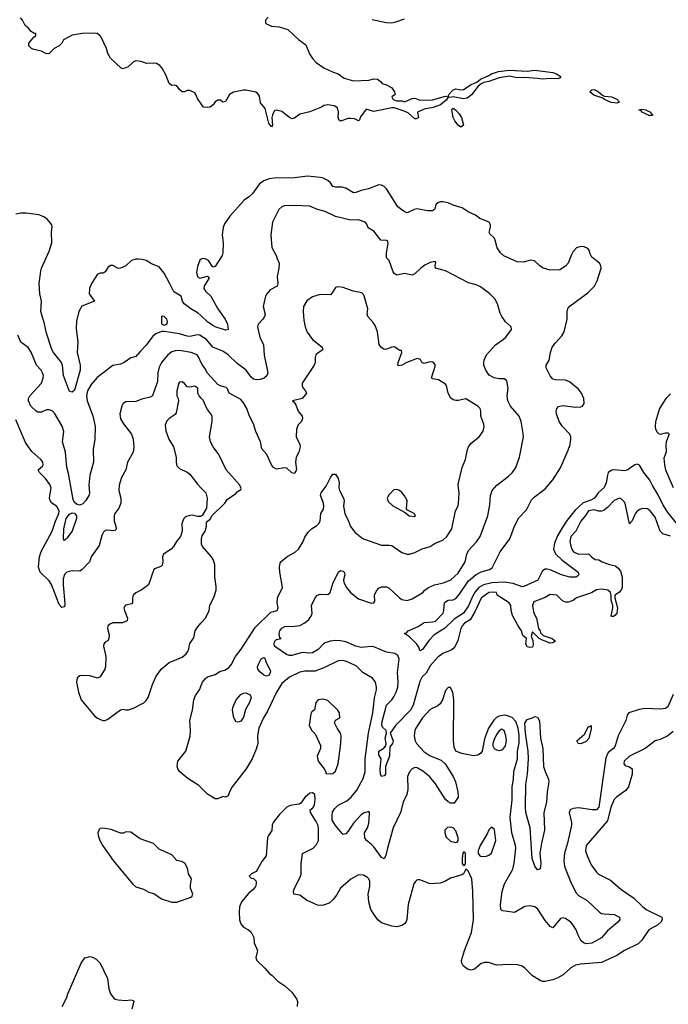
# Model space of a CAD drawing. Header units: inches. Extents: x 1384664 to 1536621, y 460766 to 646467.
# Tile 387 of 488: x 1438581 to 1443653, y 598948 to 606654. Entities that reach past the tile are written whole.
import ezdxf

# ---------------------------------------------------------------- set-up
doc = ezdxf.new("R2010")
doc.units = ezdxf.units.IN
doc.header["$MEASUREMENT"] = 0
for name, color, linetype in [('B4539', 7, 'Continuous'), ('B4549', 7, 'Continuous'), ('B4630', 7, 'Continuous'), ('B4640', 7, 'Continuous')]:
    doc.layers.add(name, color=color, linetype=linetype)

msp = doc.modelspace()

# ---------------------------------------------------------------- linework, layer by layer
at = {"layer": 'B4539', "color": 5}
for points, elevation in [([(1439372.2, 600000), (1439462.8, 599890), (1439490, 599868), (1439548.2, 599848.2), (1439590, 599826), (1439630, 599816), (1439690, 599772.7), (1439770, 599746), (1439810, 599747.3), (1439926, 599790), (1439935.3, 599810), (1439917.2, 599857.2), (1439916.5, 599883.5), (1439924, 599930), (1439901.2, 599970), (1439894.2, 600000)], 780), ([(1438912.7, 598930), (1438950, 599002), (1438958, 599030), (1439061.2, 599270), (1439089.4, 599310.6), (1439130, 599321), (1439150, 599316), (1439179.8, 599299.8), (1439211, 599270), (1439266, 599150), (1439278.8, 599070), (1439291, 599030), (1439316.8, 598996.8), (1439328, 598988), (1439350, 598982), (1439410, 598976.4), (1439450, 598983.8), (1439470, 598978), (1439472, 598970), (1439458.2, 598910)], 760)]:
    msp.add_lwpolyline(points, dxfattribs=dict(at, elevation=elevation))
at = {"layer": 'B4549', "color": 5}
for points, elevation in [([(1440436.9, 600000), (1440430, 599988), (1440394, 599970), (1440374, 599950), (1440390, 599934), (1440410, 599932), (1440430.9, 599910.9), (1440431, 599890), (1440424.7, 599870), (1440410, 599848), (1440370, 599815.3), (1440314.8, 599750), (1440298.8, 599710), (1440296, 599670), (1440300.7, 599610), (1440310, 599578), (1440330, 599551), (1440370, 599531.3), (1440390, 599511.3), (1440410.6, 599470.6), (1440414.8, 599430), (1440440.7, 599370), (1440427.3, 599312.7), (1440436.3, 599290), (1440497.3, 599230), (1440530.5, 599190.5), (1440554.4, 599174.4), (1440598.8, 599130), (1440652.8, 599092.8), (1440710, 599042.8), (1440745.5, 598990), (1440752.4, 598970), (1440750.4, 598930)], 780), ([(1442066.9, 600000), (1442051.3, 599970), (1442039.3, 599960.7), (1441950, 599935.1), (1441904.9, 599910), (1441870, 599896.8), (1441791, 599891), (1441710, 599922.7), (1441690, 599921.2), (1441676, 599910), (1441662, 599890), (1441618.4, 599730), (1441608.5, 599611.5), (1441603.1, 599596.9), (1441590, 599577.2), (1441570, 599564), (1441530, 599554), (1441490, 599559.3), (1441410, 599586.6), (1441381.2, 599610), (1441350, 599652.7), (1441327.6, 599690), (1441309.6, 599750.4), (1441305.6, 599810), (1441319.8, 599870), (1441319.1, 599910), (1441310.8, 599930.8), (1441301, 599941), (1441270, 599958.7), (1441230, 599961.6), (1441170, 599928.3), (1441090, 599856.4), (1441059, 599801), (1441032.5, 599767.5), (1440999.7, 599740.3), (1440957.5, 599722.5), (1440930, 599720.2), (1440910, 599724.7), (1440823.5, 599763.5), (1440770, 599803), (1440724, 599810), (1440720.5, 599830), (1440727.1, 599850), (1440776.8, 599950), (1440780.7, 599970), (1440780.8, 600000)], 780), ([(1443077.8, 600000), (1443090, 599983), (1443107.2, 599967.2), (1443199.5, 599919.5), (1443281.1, 599850), (1443380.2, 599780.2), (1443450, 599712), (1443479.3, 599690), (1443602, 599630), (1443606, 599610), (1443594.4, 599590), (1443570, 599569.7), (1443501.1, 599530), (1443445.2, 599450), (1443418.1, 599421.9), (1443310.3, 599370), (1443251.5, 599328.5), (1443130, 599275.8), (1442970, 599261.8), (1442927.3, 599252.7), (1442890, 599232.4), (1442830, 599178), (1442790, 599155.1), (1442750, 599139.7), (1442690, 599126.3), (1442670, 599126), (1442650, 599133.3), (1442591, 599171), (1442531.2, 599231.2), (1442510, 599246.6), (1442475.6, 599255.6), (1442410, 599259.6), (1442310, 599255.1), (1442246.4, 599273.6), (1442216, 599276), (1442190, 599266.6), (1442136.1, 599223.9), (1442110, 599215.1), (1442083.6, 599223.6), (1442048.2, 599248.2), (1442038.4, 599270), (1442036.2, 599290), (1442058.3, 599370), (1442113.1, 599510), (1442129.7, 599610), (1442123, 599830), (1442115.1, 599930), (1442090, 599988), (1442076.7, 600000)], 780), ([(1442852.5, 600000), (1442887.7, 599907.7), (1442930, 599823.7), (1442950, 599798.9), (1443019.1, 599759.1), (1443114.4, 599670), (1443130, 599659.6), (1443150, 599654.7), (1443230.7, 599650), (1443270.4, 599630), (1443274.9, 599610), (1443259.3, 599590), (1443176.7, 599523.3), (1443130.8, 599469.2), (1443054.5, 599425.5), (1443010, 599421.1), (1442989.4, 599429.4), (1442968.3, 599448.3), (1442947.8, 599487.8), (1442933.3, 599530), (1442910, 599566.6), (1442889.6, 599590), (1442850, 599618.9), (1442830, 599625.1), (1442810, 599619.3), (1442750, 599546), (1442730, 599556), (1442690, 599602.9), (1442632, 599692), (1442610, 599711), (1442570, 599719.3), (1442530, 599714), (1442450, 599667.1), (1442359.3, 599679.3), (1442350, 599681.6), (1442343, 599690), (1442340.2, 599730), (1442353.8, 599830), (1442372.8, 599890), (1442433.4, 600000)], 760), ([(1442631.4, 600000), (1442630, 599999.3), (1442629.6, 600000)], 740)]:
    msp.add_lwpolyline(points, dxfattribs=dict(at, elevation=elevation))
at = {"layer": 'B4630', "color": 5}
for points, elevation in [([(1440000, 605995.5), (1439970, 606038), (1439959, 606070), (1439950, 606082), (1439910, 606099), (1439890, 606099), (1439870, 606088.7), (1439850, 606088.7), (1439830, 606108), (1439810, 606138), (1439790, 606142), (1439770, 606139.3), (1439750, 606155.1), (1439723.1, 606223.1), (1439694.3, 606274.3), (1439676, 606296), (1439651.1, 606311.1), (1439630, 606315.1), (1439572.3, 606312.3), (1439530, 606326), (1439490, 606331.3), (1439470, 606323.7), (1439430, 606286.6), (1439390, 606269.7), (1439375.1, 606275.1), (1439290, 606354), (1439270, 606389.2), (1439258.4, 606430), (1439217, 606517), (1439209.4, 606529.4), (1439185.6, 606545.6), (1439169.3, 606549.3), (1439070, 606547), (1438990, 606534), (1438923.8, 606496.2), (1438910.6, 606470), (1438888, 606450), (1438850, 606428.7), (1438810, 606389.7), (1438790, 606388), (1438750, 606408.3), (1438690, 606420.4), (1438671.8, 606430), (1438651.5, 606450), (1438651.5, 606470), (1438690, 606518), (1438708, 606530), (1438706, 606546), (1438694, 606546), (1438670, 606561.2), (1438648.3, 606588.3), (1438622.7, 606610), (1438602.7, 606650), (1438586, 606670)], 680), ([(1440000, 604335.3), (1439976.7, 604356.7), (1439918.4, 604390), (1439865.6, 604430), (1439854.2, 604450), (1439842.9, 604490), (1439785.4, 604525.4), (1439753.3, 604593.3), (1439709.8, 604670), (1439670, 604719.1), (1439610, 604744.2), (1439570, 604768.4), (1439538.2, 604778.2), (1439510, 604781), (1439490, 604780.9), (1439455.5, 604770), (1439410, 604727.3), (1439370, 604709.3), (1439350, 604706.6), (1439310, 604729.6), (1439290, 604729.6), (1439270, 604714), (1439250, 604682), (1439234, 604670), (1439210, 604669.6), (1439190, 604662.9), (1439141.5, 604590), (1439127.1, 604550), (1439123.6, 604510), (1439166.4, 604450), (1439067.2, 604412.8), (1439042.7, 604370), (1439024.6, 604295.4), (1439023, 604237), (1439034.8, 604130), (1439030.1, 604050), (1439053.1, 603950), (1439053.9, 603910), (1439010, 603754), (1438990, 603739.8), (1438970, 603745.3), (1438922.4, 603870), (1438914.8, 603950), (1438908.7, 603970), (1438844.8, 604050), (1438832.4, 604072.4), (1438790, 604201.6), (1438774.6, 604274.6), (1438745.6, 604370), (1438749.8, 604450), (1438739.1, 604510), (1438732.4, 604590), (1438746.4, 604686.4), (1438750.8, 604710), (1438812.7, 604847.3), (1438831.5, 604911.5), (1438829.7, 604990), (1438835.1, 605035.1), (1438832, 605050), (1438796.9, 605090), (1438770, 605112.7), (1438730, 605127), (1438630, 605140.4), (1438590, 605140.5), (1438550, 605132.7)], 720), ([(1440000, 604779.1), (1439990, 604772.7), (1439970, 604722.7), (1439964.3, 604675.7), (1439970, 604642), (1439990, 604632.3), (1440000, 604634.8)], 720), ([(1440000, 604178), (1439990, 604184.5), (1439970, 604188.7), (1439910, 604175.2), (1439890, 604177.3), (1439830, 604196.8), (1439710, 604214), (1439690, 604213.6), (1439644, 604196), (1439622.6, 604177.4), (1439570, 604106.9), (1439521.7, 604058.3), (1439490, 604019), (1439450, 604009), (1439398, 603970), (1439370, 603958), (1439310, 603949), (1439187.3, 603852.7), (1439140.3, 603799.7), (1439111.3, 603750), (1439102.4, 603710), (1439107.1, 603670), (1439153.5, 603553.5), (1439171.6, 603470), (1439167.6, 603370), (1439156.3, 603290), (1439158, 603190), (1439130.1, 603090), (1439122.5, 603010), (1439126.2, 602950), (1439121.8, 602930), (1439098.9, 602890), (1439075.4, 602864.6), (1439050, 602855.8), (1439030, 602859), (1439010, 602876), (1438998.8, 602898.8), (1438963, 603103), (1438949.1, 603150.9), (1438939.6, 603270), (1438915.7, 603350), (1438926.2, 603430), (1438912.5, 603472.5), (1438853.5, 603573.5), (1438833.4, 603593.4), (1438810, 603602), (1438790, 603600.5), (1438750, 603582.3), (1438723.1, 603583.1), (1438710, 603589.7), (1438668.3, 603630), (1438649.7, 603670), (1438649.7, 603690), (1438659.2, 603710), (1438750.6, 603810), (1438764.8, 603850), (1438765.7, 603870), (1438758.9, 603890), (1438747.6, 603910), (1438712, 603950), (1438670, 604053.2), (1438647.5, 604087.5), (1438589.4, 604129.4), (1438566.3, 604186.3)], 740), ([(1440000, 603969.6), (1439981.4, 604010), (1439967.4, 604030), (1439921.3, 604050), (1439830, 604065.1), (1439797.5, 604062.5), (1439770, 604054.6), (1439738.4, 604030), (1439689.2, 603970), (1439670, 603934.5), (1439659.8, 603890), (1439657.8, 603822.2), (1439618.3, 603710), (1439600.6, 603699.4), (1439535.1, 603684.9), (1439490, 603666.4), (1439410, 603663), (1439390.5, 603650), (1439380.3, 603630), (1439364.6, 603570), (1439368.9, 603530), (1439391.7, 603490), (1439454.6, 603410), (1439468.8, 603370), (1439472.7, 603307.3), (1439468.7, 603270), (1439424.4, 603190), (1439410.4, 603130), (1439377, 603070), (1439359.5, 603010), (1439356, 602970), (1439370.3, 602910), (1439370.4, 602870), (1439356.4, 602830), (1439324, 602790), (1439318.4, 602770), (1439318.3, 602730), (1439331.5, 602690), (1439334.1, 602665.9), (1439323.8, 602656.2), (1439310, 602654.7), (1439270, 602659.8), (1439250, 602656.4), (1439235.9, 602644.1), (1439223, 602617), (1439200.8, 602539.2), (1439139.2, 602450), (1439127.2, 602410), (1439070, 602351.1), (1439050, 602338.9), (1438990, 602339.7), (1438950, 602331.2), (1438930, 602311.8), (1438921.8, 602278.2), (1438919.6, 602230), (1438934.7, 602085.3), (1438930, 602059), (1438910, 602054), (1438890, 602077.6), (1438830, 602233), (1438810, 602262.4), (1438740.2, 602330), (1438728.1, 602370), (1438734.8, 602450), (1438747.7, 602492.3), (1438834.7, 602650), (1438859.3, 602730), (1438886.3, 602790), (1438888.7, 602810), (1438870, 602844.5), (1438830, 602873.2), (1438816.3, 602896.3), (1438813.1, 602913.1), (1438825.4, 602990), (1438816.5, 603016.5), (1438782.2, 603062.2), (1438735.1, 603110), (1438726, 603130), (1438759.5, 603160.5), (1438765.2, 603170), (1438762.7, 603190), (1438749, 603210), (1438675.7, 603275.7), (1438640.9, 603320.9), (1438626, 603346), (1438550, 603523.5)], 760), ([(1440000, 603692.6), (1439984.2, 603710), (1439974.8, 603730), (1439974.4, 603770), (1439950, 603787), (1439910, 603777.7), (1439890, 603782), (1439870, 603807.3), (1439850, 603820.5), (1439830, 603816.2), (1439826, 603810), (1439810.4, 603750), (1439810.5, 603710), (1439820.4, 603690), (1439822.6, 603670), (1439804, 603576), (1439796.5, 603563.5), (1439750, 603534), (1439727.3, 603510), (1439718, 603482), (1439723, 603437), (1439747.2, 603370), (1439784.2, 603310), (1439803.1, 603230), (1439803.1, 603190), (1439810, 603162), (1439830, 603140.3), (1439890, 603113.4), (1439910, 603098), (1439970, 603019.5), (1440000, 602988.5)], 780), ([(1440000, 602769.1), (1439994.4, 602765.6), (1439970, 602766), (1439930, 602776.2), (1439910, 602774), (1439877.1, 602762.9), (1439864, 602750), (1439848, 602710), (1439850.8, 602650), (1439838.8, 602610), (1439806.8, 602570), (1439782.8, 602530), (1439764, 602510), (1439705.5, 602470), (1439698, 602450), (1439700.9, 602410), (1439695.2, 602384.8), (1439685.1, 602374.9), (1439641.5, 602358.5), (1439630.3, 602349.7), (1439588.7, 602231.3), (1439530, 602189.5), (1439490, 602169.5), (1439468.8, 602151.2), (1439462.4, 602130), (1439462.8, 602090), (1439456.7, 602083.3), (1439408.3, 602071.7), (1439399.8, 602060.2), (1439394.8, 602050), (1439399.1, 602030), (1439424.9, 601970), (1439421, 601950), (1439385.8, 601934.2), (1439310, 601933.3), (1439290, 601927), (1439270.6, 601910), (1439266.5, 601890), (1439279, 601839), (1439278, 601810), (1439270, 601792.7), (1439250, 601782.7), (1439239.1, 601770), (1439234.9, 601750), (1439253.7, 601670), (1439250.4, 601590), (1439246.4, 601570), (1439210.3, 601510), (1439190, 601500.5), (1439130, 601518.5), (1439079.9, 601520.1), (1439050, 601518), (1439030, 601502), (1439026, 601470), (1439039.5, 601390), (1439060.3, 601330), (1439165.1, 601205.1), (1439188.2, 601188.2), (1439230, 601168.9), (1439250, 601170.3), (1439270, 601179.6), (1439370, 601252), (1439390, 601258.8), (1439410, 601251.3), (1439431.3, 601251.3), (1439470, 601264.9), (1439551.5, 601308.5), (1439570, 601326.8), (1439584.5, 601350), (1439618.7, 601450), (1439646, 601510), (1439687.8, 601570), (1439750, 601622.4), (1439850, 601664.9), (1439882.7, 601690), (1439896, 601710), (1439903.7, 601730), (1439910, 601771), (1439943.3, 601816.7), (1439951.8, 601870), (1439970, 601899.1), (1440000, 601933)], 780), ([(1440000, 600642.1), (1439981, 600661), (1439896.1, 600716.1), (1439850, 600752.3), (1439829.7, 600769.7), (1439818, 600790), (1439812.7, 600810), (1439816, 600850), (1439878.7, 600930), (1439912.4, 601047.6), (1439915.1, 601090), (1439911, 601170), (1439930.7, 601249.3), (1439941.5, 601330), (1439956.5, 601363.5), (1439986, 601410), (1440000, 601443.8)], 760), ([(1439894.2, 600000), (1439890, 600018), (1439872.1, 600052.1), (1439845.6, 600065.6), (1439810, 600073.2), (1439770, 600117.2), (1439670, 600161.2), (1439627.2, 600207.2), (1439523.9, 600243.9), (1439450, 600295.3), (1439410, 600298), (1439391.6, 600288.4), (1439370, 600288), (1439295.1, 600315.1), (1439230, 600325.2), (1439210, 600324), (1439203, 600317), (1439190.8, 600290), (1439193.4, 600270), (1439206.4, 600230), (1439230, 600187.3), (1439312.5, 600072.5), (1439372.2, 600000)], 780)]:
    msp.add_lwpolyline(points, dxfattribs=dict(at, elevation=elevation))
at = {"layer": 'B4630', "color": 5, "elevation": 740}
for points in [[(1439690, 604333.2), (1439690, 604274), (1439710, 604262.8), (1439730, 604272), (1439736, 604290), (1439732, 604310), (1439710, 604331.8)], [(1438930, 602577), (1438924.2, 602590), (1438925.5, 602670), (1438943.6, 602750), (1438970, 602783.6), (1438990, 602793.8), (1439010, 602790.9), (1439026, 602770), (1439025.7, 602750), (1438990.2, 602650), (1438950, 602595.8)]]:
    msp.add_lwpolyline(points, close=True, dxfattribs=at)
at = {"layer": 'B4640', "color": 5}
for points, elevation in [([(1440524.5, 606675.5), (1440502.7, 606650), (1440502.3, 606630), (1440510, 606621.7), (1440550, 606603), (1440610, 606598), (1440678, 606578), (1440759.6, 606499.6), (1440818, 606458), (1440846, 606386), (1440871.1, 606350), (1440900.3, 606320.3), (1440958.4, 606278.4), (1441025.7, 606245.7), (1441070, 606231), (1441116.9, 606196.9), (1441190, 606175.2), (1441310, 606180.9), (1441350, 606191.3), (1441378, 606190), (1441402.8, 606170), (1441414, 606154), (1441450, 606144), (1441490, 606121), (1441512, 606090), (1441518, 606070), (1441492, 606050), (1441502, 606030), (1441530, 606020.4), (1441570, 606020.4), (1441590, 606012.7), (1441650, 606038), (1441670, 606039.1), (1441710, 606023.6), (1441810, 606027.6), (1441910, 606056.4), (1441930, 606051.3), (1441935.6, 606070), (1441970, 606105.2), (1441990, 606112.4), (1442030, 606106.4), (1442052, 606108), (1442110, 606148.3), (1442154.9, 606165.1), (1442184.7, 606190), (1442245, 606215), (1442270, 606231), (1442324, 606250), (1442410, 606258.4), (1442550, 606252.8), (1442610, 606258.6), (1442750, 606240.2), (1442779.3, 606230), (1442812, 606210), (1442802.5, 606197.5), (1442788.3, 606191.7), (1442730, 606194.5), (1442670, 606187.7), (1442630, 606195.1), (1442530, 606202.5), (1442470, 606199.8), (1442410, 606212.3), (1442330, 606198.5), (1442250.3, 606169.7), (1442210, 606161.7), (1442188.8, 606151.2), (1442165.8, 606134.2), (1442113.7, 606066.3), (1442079.1, 606040.9), (1442050, 606033.8), (1441970, 606051.2), (1441945.1, 606045.1), (1441930, 606049), (1441916, 606024), (1441871.6, 605988.4), (1441813, 605967), (1441744.8, 605955.2), (1441692, 605930), (1441698, 605890), (1441681, 605879), (1441670, 605877.2), (1441622, 605922), (1441595.1, 605935.1), (1441510, 605964.6), (1441490, 605964.5), (1441350, 605937), (1441290, 605955.3), (1441246, 605894), (1441238, 605870), (1441230, 605864), (1441197.6, 605877.6), (1441170, 605882), (1441150, 605881.3), (1441090, 605860.7), (1441076, 605870), (1441070, 605888), (1441073.8, 605933.8), (1441065.6, 605965.6), (1441041, 605981), (1440990, 605987.7), (1440958, 605982), (1440942, 605970), (1440850, 605932.3), (1440770, 605915.1), (1440730, 605884.5), (1440710, 605878.4), (1440690, 605888), (1440630, 605935.1), (1440590, 605946), (1440576.7, 605943.3), (1440570, 605939.3), (1440556.9, 605910), (1440552.9, 605890), (1440557.6, 605830), (1440550, 605816), (1440530, 605845.2), (1440499.1, 605959.1), (1440464.8, 606004.8), (1440454.8, 606054.8), (1440440.2, 606080.2), (1440427, 606087), (1440350, 606101.8), (1440330, 606102.4), (1440251.5, 606088.5), (1440221.3, 606070), (1440190, 606014), (1440170, 606008), (1440150, 606024), (1440130, 606025.2), (1440108.2, 606011.8), (1440092.7, 605987.3), (1440070.5, 605969.5), (1440050, 605966), (1440018, 605970), (1440000, 605995.5)], 680), ([(1441336.2, 606656.2), (1441447.6, 606632.4), (1441490, 606630.3), (1441522.8, 606637.2), (1441590, 606661.5)], 720), ([(1443719, 602710), (1443650, 602796.5), (1443610, 602859.8), (1443574.7, 602934.7), (1443528.7, 603008.7), (1443508.9, 603050), (1443462.7, 603110), (1443427.9, 603167.9), (1443410, 603175.4), (1443390, 603170.9), (1443331, 603129), (1443310, 603123.5), (1443230.6, 603130.6), (1443210, 603128), (1443183.8, 603110), (1443176.6, 603090), (1443167.5, 603030), (1443150, 602994), (1443106.2, 602953.8), (1443074.8, 602910), (1443046.2, 602893.8), (1442988.2, 602871.8), (1442925.3, 602814.7), (1442862.3, 602737.7), (1442821.7, 602678.3), (1442786.4, 602613.6), (1442762.2, 602557.8), (1442755.6, 602510), (1442770, 602474), (1442823, 602423), (1442948, 602330), (1442954, 602310), (1442942.3, 602297.7), (1442930.1, 602289.9), (1442882.7, 602290), (1442816.3, 602310), (1442730, 602348.9), (1442705.6, 602354.4), (1442690, 602352.9), (1442670, 602340.4), (1442633.4, 602266.6), (1442522.8, 602217.2), (1442510, 602214.2), (1442440.4, 602240.4), (1442370, 602250.9), (1442272.9, 602247.1), (1442208.1, 602231.9), (1442170.8, 602209.2), (1442143.2, 602176.8), (1442121.1, 602138.9), (1442090, 602067.1), (1442050.3, 602009.7), (1441978.7, 601961.3), (1441901.8, 601890), (1441821.3, 601838.7), (1441783.1, 601796.9), (1441730, 601723.7), (1441710, 601715.3), (1441703, 601743), (1441685.7, 601765.7), (1441630, 601822.7), (1441588.7, 601850), (1441605.6, 601854.4), (1441619, 601870), (1441695.9, 601904.1), (1441743.7, 601936.3), (1441810, 601941.4), (1441832.5, 601947.5), (1441891.9, 602008.1), (1441898.4, 602030), (1441903.7, 602090), (1441910, 602099), (1441930, 602111.1), (1441970, 602114.3), (1441990, 602123.8), (1442021, 602159), (1442090, 602261.7), (1442150, 602312.5), (1442190, 602331.9), (1442255.4, 602350), (1442274.7, 602365.3), (1442336.8, 602490), (1442413.3, 602590), (1442449.1, 602690.9), (1442484.5, 602755.5), (1442542.6, 602817.4), (1442584, 602896), (1442603.9, 602916.1), (1442690, 602982), (1442750, 603052.4), (1442810, 603146.4), (1442870, 603284), (1442884.7, 603330), (1442891.5, 603370), (1442889.6, 603390), (1442881.6, 603410), (1442825.1, 603470), (1442799.5, 603510), (1442779.5, 603570), (1442777, 603590), (1442780.9, 603610), (1442794, 603626), (1442825.6, 603634.4), (1442930, 603621.1), (1442970, 603623.1), (1442980.9, 603630), (1442993.6, 603650), (1442993.3, 603690), (1442974, 603730), (1442950, 603762.7), (1442880.8, 603820.8), (1442850, 603833.3), (1442770, 603835.6), (1442750, 603842), (1442730, 603866), (1442697, 603930), (1442698, 603950), (1442720.5, 603990), (1442731.3, 604050), (1442745.4, 604090), (1442770, 604125.5), (1442820.1, 604179.9), (1442839.5, 604210), (1442863, 604310), (1442861.6, 604370), (1442867.2, 604392.8), (1442884.5, 604415.5), (1443024.5, 604515.5), (1443074.8, 604570), (1443096.8, 604610), (1443127, 604710), (1443126, 604730), (1443114, 604750), (1443055.6, 604795.6), (1443042, 604822), (1443035.1, 604850), (1443024.5, 604864.5), (1442995.6, 604875.6), (1442970, 604879.6), (1442936, 604870), (1442910, 604841.2), (1442892.1, 604807.9), (1442870.5, 604750), (1442850, 604726), (1442804.5, 604695.5), (1442730, 604693.6), (1442670, 604711.8), (1442647.3, 604727.3), (1442607.3, 604767.3), (1442572, 604772), (1442522.6, 604757.4), (1442470, 604758.9), (1442366, 604806), (1442339.5, 604830), (1442314.5, 604870), (1442298.9, 604930), (1442290, 604946.6), (1442257.2, 604977.2), (1442251.8, 604990), (1442262, 605030), (1442261.3, 605050), (1442250.8, 605070.8), (1442179.2, 605099.2), (1442144.2, 605124.2), (1442087, 605150), (1442041, 605181), (1441970, 605203.2), (1441930, 605220.7), (1441890.2, 605229.8), (1441870.2, 605229.8), (1441855.6, 605224.4), (1441836.3, 605210), (1441824.9, 605170), (1441810, 605158.4), (1441770, 605158.5), (1441690, 605175), (1441664.9, 605170), (1441610, 605142), (1441590, 605149.6), (1441538.4, 605190), (1441450, 605329.6), (1441430, 605349.6), (1441410, 605359.7), (1441390, 605362.6), (1441308.7, 605331.3), (1441250, 605317.3), (1441210, 605300.7), (1441190, 605300.3), (1441130, 605337), (1441102.9, 605342.9), (1441050, 605342.9), (1441030, 605348.5), (1441010, 605377.6), (1440990, 605395.1), (1440953.2, 605413.2), (1440930, 605418.9), (1440830, 605429.8), (1440730, 605417.7), (1440570, 605415.2), (1440530.2, 605409.8), (1440490, 605394), (1440456.9, 605370), (1440404.1, 605295.9), (1440376.5, 605270), (1440336.9, 605243.1), (1440223.7, 605116.3), (1440182.6, 605057.4), (1440171.9, 605028.1), (1440165.2, 604970), (1440171.2, 604908.8), (1440170.2, 604829.8), (1440164.4, 604810), (1440110, 604722.7), (1440090, 604717.2), (1440057, 604770), (1440030, 604783), (1440010, 604785.6), (1440000, 604779.1)], 720), ([(1443670, 602610.6), (1443609.9, 602629.9), (1443589.9, 602649.9), (1443550, 602760.5), (1443510, 602811.3), (1443490, 602825.1), (1443450, 602828.3), (1443430, 602821.7), (1443410, 602806.9), (1443393.9, 602786.1), (1443370, 602732.3), (1443350, 602709), (1443317.9, 602857.9), (1443310, 602877.4), (1443285.3, 602905.3), (1443270, 602909.7), (1443230, 602892.1), (1443180.2, 602839.8), (1443150, 602816), (1443130, 602808), (1443110, 602807.6), (1443070, 602818.3), (1443030, 602810.8), (1443005.9, 602774.1), (1442968.4, 602730), (1442928.5, 602651.5), (1442891, 602610), (1442882.8, 602570), (1442890, 602534), (1442898, 602510), (1442912, 602490), (1442950, 602471.3), (1443030, 602474), (1443052, 602450), (1443082, 602430), (1443110, 602425.5), (1443136, 602410), (1443192, 602390), (1443239.5, 602379.5), (1443262, 602362), (1443279, 602339), (1443293, 602290), (1443291, 602210), (1443285.6, 602194.4), (1443270, 602173.3), (1443234.8, 602150), (1443234, 602130), (1443255.8, 602050), (1443250.3, 602010), (1443235.5, 601990), (1443223.2, 601983.2), (1443210, 601982), (1443206.3, 601986.3), (1443219.5, 602050), (1443218, 602070), (1443206.6, 602110), (1443206, 602150), (1443199.5, 602170), (1443180.9, 602190), (1443130, 602196.8), (1443090, 602190.7), (1443052.7, 602167.3), (1442936, 602130), (1442910, 602109.2), (1442870, 602094), (1442850, 602094), (1442826.3, 602106.3), (1442782, 602150), (1442730, 602155.6), (1442688.8, 602131.2), (1442602, 602098), (1442590.4, 602070), (1442592.2, 602050), (1442602, 602010), (1442622, 601970), (1442638, 601890), (1442650, 601872), (1442654.4, 601854.4), (1442675.5, 601835.5), (1442744.7, 601810), (1442771, 601790), (1442750, 601776), (1442730, 601775.1), (1442670, 601797.2), (1442644, 601810), (1442590, 601864), (1442580.4, 601830), (1442594.6, 601794.6), (1442595.6, 601764.4), (1442590, 601744.2), (1442570, 601739.8), (1442550, 601744.5), (1442545.3, 601750), (1442538.5, 601770), (1442542.9, 601810), (1442515.3, 601835.3), (1442505.1, 601870), (1442477.6, 601910), (1442434.5, 601990), (1442423.7, 602030), (1442422, 602070), (1442409.1, 602089.1), (1442315.3, 602150), (1442309, 602170), (1442274.2, 602174.2), (1442250.8, 602170), (1442221.1, 602150), (1442190, 602125.7), (1442140.1, 602019.9), (1442102.2, 601957.8), (1442059.7, 601930), (1442041, 601910), (1442029.4, 601889.4), (1442005.9, 601794.1), (1441979.8, 601740.2), (1441958.8, 601721.2), (1441890, 601693.8), (1441850, 601663.9), (1441790, 601598), (1441760, 601540), (1441727.2, 601510), (1441710, 601474.3), (1441656.4, 601290), (1441637.1, 601250), (1441520.2, 601130), (1441478.8, 601070), (1441500.9, 601010), (1441495.3, 600990), (1441476.1, 600963.9), (1441473.2, 600890), (1441440.5, 600810), (1441440.3, 600750), (1441430, 600736.2), (1441409.8, 600729.8), (1441402.6, 600750), (1441400.7, 600790), (1441407.3, 600870), (1441390, 600901.2), (1441389.8, 600930), (1441428, 600952), (1441443.7, 600970), (1441447.3, 600990), (1441438.4, 601030), (1441449.2, 601070), (1441445.2, 601090), (1441416.6, 601116.6), (1441411.7, 601131.7), (1441412.7, 601150), (1441449.1, 601290), (1441490, 601330.1), (1441506.7, 601353.3), (1441525.4, 601390), (1441538.7, 601430), (1441541.3, 601470), (1441534.5, 601545.5), (1441548, 601648), (1441537.5, 601677.5), (1441513.4, 601693.4), (1441450, 601703.7), (1441350, 601744.9), (1441330, 601747.9), (1441250, 601739.5), (1441210, 601750.3), (1441130, 601784.1), (1441090, 601793.1), (1441050, 601795.4), (1441008.9, 601791.1), (1440970, 601777.6), (1440957.6, 601770), (1440915.9, 601724.1), (1440870, 601699.8), (1440850, 601694.8), (1440790, 601700.4), (1440710, 601677.3), (1440690, 601677.7), (1440666.6, 601686.6), (1440582.7, 601742.7), (1440573.2, 601750), (1440569.3, 601770), (1440576, 601790), (1440590, 601804), (1440626, 601810), (1440615.3, 601815.3), (1440609.5, 601849.5), (1440615.1, 601870), (1440630, 601892.7), (1440654.6, 601905.4), (1440730, 601906.3), (1440770, 601913.1), (1440810, 601933.5), (1440840.7, 601959.3), (1440862.1, 601990), (1440867, 602010), (1440863.8, 602070), (1440890.7, 602129.3), (1440910.4, 602150.4), (1440930, 602156.9), (1440990, 602155.3), (1441009.6, 602170), (1441031.7, 602248.3), (1441073.5, 602330), (1441090, 602342), (1441110, 602337.1), (1441118.8, 602330), (1441122.9, 602310), (1441112.8, 602270), (1441114.7, 602250), (1441135.5, 602210), (1441167.6, 602170), (1441230, 602120.2), (1441330, 602088.4), (1441349.3, 602090.7), (1441356.6, 602103.4), (1441354.7, 602150), (1441370, 602183), (1441390, 602204.4), (1441410, 602214.4), (1441450, 602214.9), (1441470, 602205.3), (1441550, 602128.9), (1441570, 602115.6), (1441610, 602108), (1441650, 602122.6), (1441732.7, 602170), (1441749.8, 602190.2), (1441777, 602210), (1441823.6, 602230), (1441893.7, 602246.3), (1441951.1, 602268.9), (1442010, 602322.6), (1442064.4, 602410), (1442077.7, 602470), (1442090, 602499.1), (1442152.9, 602567.1), (1442181.1, 602610), (1442240.5, 602770), (1442258, 602858), (1442262, 602930), (1442274.7, 602970), (1442311.5, 603010), (1442401.3, 603078.7), (1442432.1, 603107.9), (1442461.3, 603150), (1442488.7, 603231.3), (1442519.1, 603390), (1442515.4, 603430), (1442501, 603510), (1442486.6, 603550), (1442419.8, 603630), (1442398.2, 603670), (1442392, 603710), (1442401.7, 603770), (1442390, 603829), (1442370, 603843.6), (1442330, 603844), (1442291.1, 603851.1), (1442252.5, 603872.5), (1442224.7, 603910), (1442211.3, 603950), (1442209.8, 603969.8), (1442212.6, 603990), (1442230, 604030.4), (1442300.5, 604110), (1442360.7, 604150), (1442382.4, 604170), (1442426, 604230), (1442425.2, 604250), (1442379.3, 604290), (1442351.8, 604330), (1442338.6, 604358.6), (1442317.6, 604430), (1442296.2, 604470), (1442258.4, 604510), (1442183.1, 604563.1), (1442150, 604578.9), (1442090, 604596), (1441910, 604688.2), (1441833.2, 604710), (1441829.5, 604730), (1441833.6, 604753.6), (1441830, 604762), (1441790, 604752.8), (1441748.1, 604731.9), (1441717.3, 604710), (1441670, 604666), (1441650, 604654.7), (1441590, 604666.6), (1441530, 604654), (1441510, 604666.6), (1441500.9, 604680.9), (1441470, 604768.7), (1441449.8, 604789.8), (1441449.8, 604829.8), (1441461.7, 604901.7), (1441458.2, 604918.2), (1441450, 604925.6), (1441406, 604930), (1441350, 604998), (1441306.2, 605026.2), (1441294.7, 605054.7), (1441281.2, 605070), (1441230, 605087.8), (1441170, 605086), (1441050, 605114.8), (1440970, 605154.3), (1440910, 605168.7), (1440850, 605194), (1440730, 605199.8), (1440650, 605198.4), (1440630.3, 605189.7), (1440606.8, 605170), (1440556.4, 605070), (1440545.3, 604970), (1440552.5, 604872.5), (1440586.8, 604810), (1440591, 604790), (1440610.6, 604750), (1440608.2, 604710), (1440594.6, 604645.4), (1440600.3, 604590), (1440594.9, 604570), (1440540.3, 604539.7), (1440513.4, 604510), (1440503, 604490), (1440485.5, 604410), (1440500.4, 604350), (1440494.9, 604330), (1440482.6, 604310), (1440446.3, 604270), (1440439.6, 604250), (1440459.3, 604170), (1440487, 604110), (1440491.8, 604028.2), (1440522.2, 603890), (1440514.4, 603865.6), (1440491.5, 603848.5), (1440460.8, 603839.2), (1440430, 603835.8), (1440410, 603840.5), (1440390, 603857.7), (1440350.5, 603910.5), (1440282.2, 603962.2), (1440210, 604032.4), (1440170, 604058.8), (1440091.2, 604091.2), (1440042.6, 604150), (1440000, 604178)], 740), ([(1440000, 604634.8), (1440050, 604647.3), (1440058.7, 604638.7), (1440059.5, 604630), (1440022.4, 604570), (1440020.2, 604550), (1440034, 604530), (1440076.2, 604490), (1440130, 604392.2), (1440186.3, 604310), (1440204.9, 604270), (1440210, 604229.2), (1440190, 604224.7), (1440110, 604249.9), (1440090, 604260.2), (1440050, 604289.2), (1440000, 604335.3)], 720), ([(1440000, 601443.8), (1440010, 601468), (1440030, 601496.4), (1440050, 601512), (1440110, 601530.4), (1440146.6, 601553.4), (1440190, 601566), (1440217, 601583), (1440235, 601605), (1440266.9, 601670), (1440313.1, 601726.9), (1440422.5, 601897.5), (1440543.2, 602016.8), (1440594, 602030), (1440600.7, 602050), (1440594, 602090), (1440597.7, 602130), (1440635.1, 602210), (1440613.6, 602330), (1440611.8, 602370), (1440618.4, 602401.6), (1440626, 602414), (1440669.7, 602450.3), (1440737.2, 602490), (1440760.9, 602510), (1440795.3, 602564.7), (1440810, 602604.7), (1440836.5, 602643.5), (1440862, 602670), (1440904.8, 602695.2), (1440919.3, 602710), (1440929.5, 602730.5), (1440935.6, 602790), (1440955.7, 602824.3), (1440958.5, 602841.5), (1440955.3, 602870), (1440933.5, 602930), (1440936.9, 602950), (1440977.9, 603002.1), (1441010, 603070.6), (1441030, 603096), (1441050, 603096), (1441070, 603062), (1441078, 603030), (1441077.1, 602990), (1441081.6, 602970), (1441113, 602910), (1441118, 602890), (1441114, 602846), (1441122.8, 602790), (1441153, 602730), (1441167.5, 602687.5), (1441202.6, 602642.6), (1441245.9, 602605.9), (1441270, 602592.1), (1441410, 602542.7), (1441470, 602542.6), (1441490, 602538.2), (1441570, 602484.2), (1441610, 602470.2), (1441630, 602470.2), (1441670, 602483.6), (1441726.8, 602513.2), (1441790, 602531.4), (1441830, 602556.9), (1441890, 602579.3), (1441920.3, 602610), (1441958.8, 602670), (1441987.7, 602810), (1442009.8, 602850), (1442012.7, 602867.3), (1442016.2, 602950), (1442008.4, 603010), (1442011.2, 603030), (1442041.4, 603150), (1442067.3, 603212.7), (1442082.7, 603290), (1442090, 603310.5), (1442110, 603339.3), (1442174.5, 603390), (1442205.8, 603434.2), (1442211.7, 603468.3), (1442209.6, 603489.6), (1442187.8, 603550), (1442187, 603590), (1442182, 603610), (1442163.7, 603630), (1442070, 603687.8), (1442010, 603673.3), (1441990, 603673), (1441970, 603679.8), (1441953.2, 603693.2), (1441931.2, 603730), (1441918.4, 603790), (1441910, 603802.7), (1441856.5, 603836.5), (1441810, 603844), (1441802, 603850), (1441833.2, 603950), (1441812.9, 603972.9), (1441790, 603975.3), (1441743.1, 603963.1), (1441728.9, 603968.9), (1441715.3, 603995.3), (1441690, 604002), (1441608.5, 603971.5), (1441570, 603949.5), (1441545.2, 603945.2), (1441538, 603950), (1441539.3, 603970), (1441568, 604050), (1441566, 604066), (1441554, 604066), (1441510, 604092.7), (1441490, 604092.3), (1441450, 604076), (1441430, 604073.2), (1441404, 604090), (1441392.3, 604112.3), (1441377.4, 604210), (1441360.4, 604260.4), (1441345.4, 604285.4), (1441303.6, 604330), (1441298.4, 604350), (1441302.4, 604390), (1441273.8, 604493.8), (1441270, 604503.6), (1441255.7, 604515.7), (1441188.6, 604528.6), (1441110, 604557.6), (1441070, 604563.6), (1441050, 604558.4), (1441024.6, 604515.4), (1441010, 604501.6), (1440930, 604502.7), (1440870, 604486.2), (1440827.1, 604452.9), (1440799.8, 604410), (1440796.4, 604370), (1440802.8, 604302.8), (1440813.7, 604250), (1440829, 604209), (1440870, 604151.7), (1440946.8, 604090), (1440951, 604070), (1440913.5, 604046.5), (1440896.3, 604030), (1440890.5, 604010), (1440890.4, 603970), (1440883.8, 603950), (1440790.5, 603810), (1440788.3, 603788.3), (1440796.3, 603770), (1440816.3, 603750), (1440823, 603730), (1440790, 603689), (1440714, 603670), (1440723.6, 603663.6), (1440739.8, 603639.8), (1440758, 603590), (1440790, 603551), (1440792.7, 603532.7), (1440785.3, 603510), (1440757.6, 603482.4), (1440744.4, 603450), (1440742.7, 603390), (1440770.2, 603330.2), (1440773.7, 603310), (1440764.4, 603270), (1440743, 603230), (1440737.3, 603190), (1440744.9, 603130), (1440730, 603103.7), (1440710, 603106.6), (1440670, 603145.2), (1440650, 603146), (1440590, 603135.6), (1440566, 603150), (1440549.7, 603170), (1440514, 603250), (1440474.2, 603294.2), (1440463.1, 603350), (1440427.1, 603430), (1440409.8, 603490), (1440377.1, 603550), (1440356.4, 603610), (1440330, 603655.6), (1440310, 603680.5), (1440292.9, 603692.9), (1440217.6, 603730), (1440205.1, 603765.1), (1440195.8, 603775.8), (1440148, 603788), (1440130, 603798.4), (1440050, 603887.1), (1440027.6, 603927.6), (1440009, 603950), (1440000, 603969.6)], 760), ([(1440000, 601933), (1440031.5, 601968.5), (1440045.2, 601990), (1440062, 602030), (1440066.3, 602070), (1440100.5, 602139.5), (1440116.8, 602190), (1440117.7, 602217.7), (1440107, 602293), (1440106.6, 602390), (1440092.7, 602430), (1440079.3, 602450), (1440009.2, 602530), (1440001.2, 602550), (1440001.2, 602590), (1440006.3, 602613.7), (1440030, 602652), (1440041.2, 602690), (1440042, 602718), (1440048, 602730), (1440070, 602744.7), (1440085.2, 602774.8), (1440184, 602870), (1440202, 602898), (1440270, 602944.7), (1440281.2, 602958.8), (1440310, 602978), (1440313.8, 602986.2), (1440302, 603010), (1440196.4, 603130), (1440138.4, 603250), (1440093.6, 603310), (1440072, 603350), (1440066, 603390), (1440086.2, 603510), (1440085.8, 603550), (1440075.6, 603570), (1440044.1, 603610), (1440015.5, 603675.5), (1440000, 603692.6)], 780), ([(1443670, 603725), (1443632.3, 603690), (1443582.8, 603610), (1443552.1, 603507.9), (1443549.1, 603470), (1443553.8, 603450), (1443565.1, 603425.1), (1443575.4, 603415.4), (1443590, 603410.3), (1443630, 603421.3), (1443650, 603422), (1443658.4, 603410), (1443636.5, 603350), (1443633.6, 603330), (1443636.9, 603270), (1443618.7, 603221.3), (1443622, 603170), (1443631.7, 603130), (1443691.9, 602991.9)], 720), ([(1440000, 602988.5), (1440037.3, 602950), (1440047.7, 602910), (1440041, 602830), (1440006.8, 602773.2), (1440000, 602769.1)], 780), ([(1442433.4, 600000), (1442435.8, 600004.2), (1442446.9, 600053.1), (1442459.9, 600170), (1442458.9, 600190), (1442428, 600290), (1442416.3, 600410), (1442432.3, 600547.7), (1442431.2, 600650), (1442442.5, 600710), (1442445.2, 600770), (1442472.2, 600870), (1442474.5, 600930), (1442486.1, 600993.9), (1442485.6, 601054.4), (1442478.1, 601110), (1442460.6, 601160.6), (1442431.8, 601191.8), (1442388.2, 601208.2), (1442370, 601210.3), (1442330, 601204.1), (1442308.3, 601191.7), (1442287.8, 601172.2), (1442246.6, 601110), (1442215.1, 601024.9), (1442197.9, 600930), (1442185.2, 600910), (1442162.5, 600897.5), (1442130, 600892), (1442038.4, 600910), (1441990, 600929.9), (1441979.4, 600959.4), (1441973.5, 601010), (1441975.1, 601330), (1441967.4, 601387.4), (1441950, 601427.6), (1441930, 601427.3), (1441910, 601403.7), (1441886.7, 601330), (1441870, 601299.6), (1441850, 601284.2), (1441790, 601255.6), (1441731.5, 601190), (1441679.1, 601110), (1441670.2, 601089.8), (1441664.7, 601050), (1441673.5, 601010), (1441682.7, 600990), (1441743.5, 600923.5), (1441790, 600892.3), (1441877.3, 600857.3), (1441906.7, 600830), (1441969.2, 600730), (1441987.5, 600690), (1442006, 600610), (1442008.2, 600570), (1441977.6, 600522.4), (1441950, 600522.7), (1441930, 600532.9), (1441909.8, 600550), (1441833.2, 600673.2), (1441784, 600730), (1441732, 600772), (1441690, 600797.3), (1441670, 600801.6), (1441650, 600792), (1441630, 600768.3), (1441614.2, 600730), (1441615.9, 600630), (1441607, 600590), (1441580.5, 600530), (1441557.5, 600450), (1441500.2, 600330), (1441455.6, 600170), (1441445.1, 600114.9), (1441430, 600087.3), (1441410, 600098), (1441350, 600179.1), (1441330, 600201.1), (1441291.8, 600230), (1441279.6, 600250), (1441277.4, 600290), (1441299.8, 600330), (1441310, 600364.7), (1441317.1, 600437.1), (1441316.2, 600450), (1441310, 600458), (1441270, 600444.2), (1441250, 600429.6), (1441190, 600365.1), (1441150, 600302), (1441130, 600280.9), (1441110, 600277.2), (1441103.6, 600283.6), (1441050, 600347.6), (1441024.5, 600390), (1441023, 600430), (1441027.8, 600452.2), (1441042.2, 600477.8), (1441070, 600506.9), (1441139.6, 600540.4), (1441171.5, 600568.5), (1441217.5, 600622.5), (1441265.3, 600714.7), (1441282.6, 600770), (1441282.4, 600870), (1441308, 601070), (1441342.2, 601230), (1441354.3, 601345.7), (1441369.7, 601410), (1441371.6, 601430), (1441362, 601470), (1441339.8, 601499.8), (1441265, 601545), (1441214.9, 601594.9), (1441150, 601625.7), (1441110, 601638.5), (1441070, 601635.3), (1440958.2, 601581.8), (1440890, 601556.1), (1440810, 601554.8), (1440770, 601547.7), (1440690, 601509.1), (1440630, 601458.4), (1440587.7, 601390), (1440518.8, 601241.2), (1440486, 601190), (1440449.4, 601110), (1440439, 601050), (1440442, 600990), (1440430, 600945.2), (1440399.5, 600870), (1440350.4, 600790), (1440243.1, 600650), (1440220.4, 600610), (1440210, 600579), (1440190, 600569.2), (1440170, 600573.2), (1440130, 600557.2), (1440110, 600557.2), (1440050, 600592.7), (1440000, 600642.1)], 760), ([(1443690, 601373), (1443650, 601276.8), (1443630, 601262.5), (1443590, 601258.8), (1443470, 601263), (1443425.4, 601254.6), (1443344.9, 601230), (1443330.3, 601210), (1443319.6, 601170), (1443260.1, 601050), (1443238.2, 600970), (1443224.4, 600950), (1443182.2, 600917.8), (1443163.1, 600876.9), (1443108.9, 600490), (1443090, 600469.8), (1443058, 600470), (1442950, 600484.4), (1442910, 600481), (1442886.3, 600470), (1442878.4, 600450), (1442895, 600370), (1442894.6, 600350), (1442864.8, 600210), (1442841.2, 600130), (1442835.4, 600070), (1442841.1, 600030), (1442852.5, 600000)], 760), ([(1442629.6, 600000), (1442610, 600029.5), (1442587.2, 600090), (1442571.9, 600330), (1442539.1, 600450), (1442535.6, 600490), (1442538.8, 600670), (1442551.5, 600750), (1442560.5, 600870), (1442556.7, 600930), (1442536.3, 601070), (1442532.1, 601147.9), (1442550, 601175.7), (1442591.2, 601188.8), (1442610, 601200.9), (1442630, 601195), (1442645.3, 601165.3), (1442654.3, 601030), (1442672.1, 600950), (1442678, 600810), (1442689, 600769), (1442716.9, 600710), (1442718.9, 600690), (1442704.3, 600610), (1442701, 600530), (1442678.2, 600450), (1442684.7, 600310), (1442660.2, 600210), (1442648.1, 600130), (1442656.2, 600050), (1442650, 600009.2), (1442631.4, 600000)], 740), ([(1443690, 601084), (1443650, 601049.3), (1443590, 601019.3), (1443550, 601009.3), (1443471, 600950), (1443350, 600889.5), (1443308.4, 600850), (1443304, 600830), (1443315.9, 600815.9), (1443350, 600805.5), (1443370.4, 600790), (1443370.3, 600750), (1443341.8, 600650), (1443320.1, 600619.9), (1443250, 600572.8), (1443230.2, 600550), (1443202.3, 600490), (1443176, 600384), (1443010.6, 600190), (1443004.9, 600150), (1443018, 600110), (1443050, 600038.8), (1443077.8, 600000)], 780), ([(1440780.8, 600000), (1440781, 600050), (1440791.6, 600128.4), (1440876.2, 600170), (1440902.4, 600197.6), (1440916.5, 600230), (1440916, 600330), (1440911.5, 600351.5), (1440899.8, 600379.8), (1440853.6, 600450), (1440853.2, 600470), (1440873.7, 600486.3), (1440885.6, 600510), (1440891.3, 600551.3), (1440889.1, 600589.1), (1440870, 600602), (1440850, 600599), (1440810, 600565.2), (1440778.8, 600521.2), (1440765.5, 600514.5), (1440696.9, 600503.1), (1440670.3, 600489.7), (1440610, 600431.8), (1440561.7, 600370), (1440555.2, 600350), (1440551.3, 600308.7), (1440525.7, 600270), (1440518.9, 600250), (1440507.3, 600110), (1440474.4, 600065.6), (1440436.9, 600000)], 780), ([(1442076.7, 600000), (1442070, 600006), (1442066.9, 600000)], 780)]:
    msp.add_lwpolyline(points, dxfattribs=dict(at, elevation=elevation))
for points, elevation in [([(1443250, 606000.5), (1443205.8, 606005.8), (1443153.2, 606030), (1443140.9, 606040.9), (1443070, 606063.1), (1443039.5, 606090), (1443054, 606106), (1443070, 606107), (1443090, 606100.2), (1443108.2, 606090), (1443140.7, 606060.7), (1443154.9, 606054.9), (1443210.7, 606050), (1443250, 606031.3), (1443270, 606009)], 680), ([(1442030, 605814), (1442009.7, 605829.7), (1441982.6, 605862.6), (1441969.6, 605890), (1441959, 605950), (1441962.7, 605957.3), (1441970, 605961), (1441990, 605947.3), (1442017.5, 605917.5), (1442034.4, 605890), (1442050, 605828)], 680), ([(1443510, 605902), (1443490, 605908.6), (1443449.5, 605930), (1443441.5, 605941.5), (1443421.2, 605950), (1443445.6, 605954.4), (1443474, 605950), (1443513.1, 605930), (1443518.7, 605918.7), (1443532.2, 605910), (1443530, 605905.2)], 680), ([(1441530, 602976.2), (1441505.8, 602974.2), (1441470, 602937.2), (1441459.9, 602920.1), (1441455.5, 602910), (1441462.9, 602882.9), (1441498.8, 602850), (1441595.9, 602795.9), (1441626.8, 602770), (1441670, 602767), (1441675.1, 602770), (1441666.6, 602790), (1441614.3, 602814.3), (1441606.6, 602826.6), (1441611.1, 602890), (1441590, 602927.8), (1441570, 602953), (1441550, 602969.5)], 780), ([(1440510, 601516.9), (1440486.9, 601526.9), (1440457.2, 601550), (1440442.7, 601570), (1440440.9, 601590), (1440450, 601616), (1440470, 601651), (1440490, 601662), (1440496.9, 601656.9), (1440504.7, 601630), (1440540.2, 601560.2), (1440543.1, 601550), (1440530, 601521.3)], 740), ([(1440290, 601155.6), (1440270, 601162), (1440256.3, 601190), (1440244.2, 601250), (1440247.8, 601270), (1440273.6, 601330), (1440310, 601372.7), (1440330, 601384), (1440350, 601386), (1440382, 601370), (1440391, 601350), (1440377.3, 601310), (1440346, 601254), (1440330, 601196), (1440310, 601164.7)], 740), ([(1440950, 601335.1), (1440914, 601330), (1440896, 601310), (1440886.4, 601253.6), (1440864, 601236), (1440858, 601222), (1440843, 601130), (1440864, 601090), (1440887.9, 601067.9), (1440898.8, 601050), (1440933.2, 600973.2), (1440934, 600950), (1440907.3, 600890), (1440914, 600850), (1440961, 600790), (1440974, 600766), (1440974, 600754), (1441010, 600750.8), (1441030, 600754.8), (1441050, 600771.3), (1441071.2, 600828.8), (1441092.6, 600990), (1441094.3, 601050), (1441090, 601068.7), (1441062.4, 601110), (1441042.9, 601150), (1441049.6, 601170.4), (1441084, 601190), (1441081.2, 601230), (1441069.2, 601250), (1440990, 601326)], 780), ([(1442350, 601101.7), (1442330, 601087.7), (1442310, 601059.8), (1442290, 601020.8), (1442280.7, 600990), (1442281.4, 600970), (1442291.8, 600950), (1442310, 600938.3), (1442330, 600935.4), (1442350, 600940.7), (1442363.7, 600950), (1442378.5, 600970), (1442387.4, 601010), (1442383.5, 601050), (1442370, 601089.5)], 780), ([(1442970, 600986.9), (1442948.8, 600990), (1442936.2, 601010), (1442996.7, 601063.3), (1443030, 601122), (1443038.3, 601121.7), (1443050, 601130.8), (1443050, 601104), (1443031, 601029), (1443010, 601003.8)], 740), ([(1441950, 600335.1), (1441927.2, 600332.8), (1441904, 600310), (1441904, 600290), (1441916.7, 600256.7), (1441950, 600225.5), (1441990, 600214.8), (1442002, 600218), (1442009, 600230), (1442009.3, 600250), (1441990, 600306), (1441970, 600329.5)], 780), ([(1442270, 600334), (1442250, 600314), (1442237.5, 600282.5), (1442180.3, 600190), (1442164.9, 600150), (1442167.1, 600127.1), (1442178, 600110), (1442190, 600104.9), (1442230, 600108.2), (1442250, 600115.5), (1442270, 600130.8), (1442304.7, 600230), (1442292.4, 600312.4), (1442290, 600319)], 780), ([(1442058, 600138), (1442050, 600138), (1442046, 600130), (1442042, 600090), (1442042, 600050), (1442050, 600034), (1442062, 600038), (1442066, 600050), (1442066, 600130)], 780)]:
    msp.add_lwpolyline(points, close=True, dxfattribs=dict(at, elevation=elevation))

doc.saveas('drawing.dxf')
